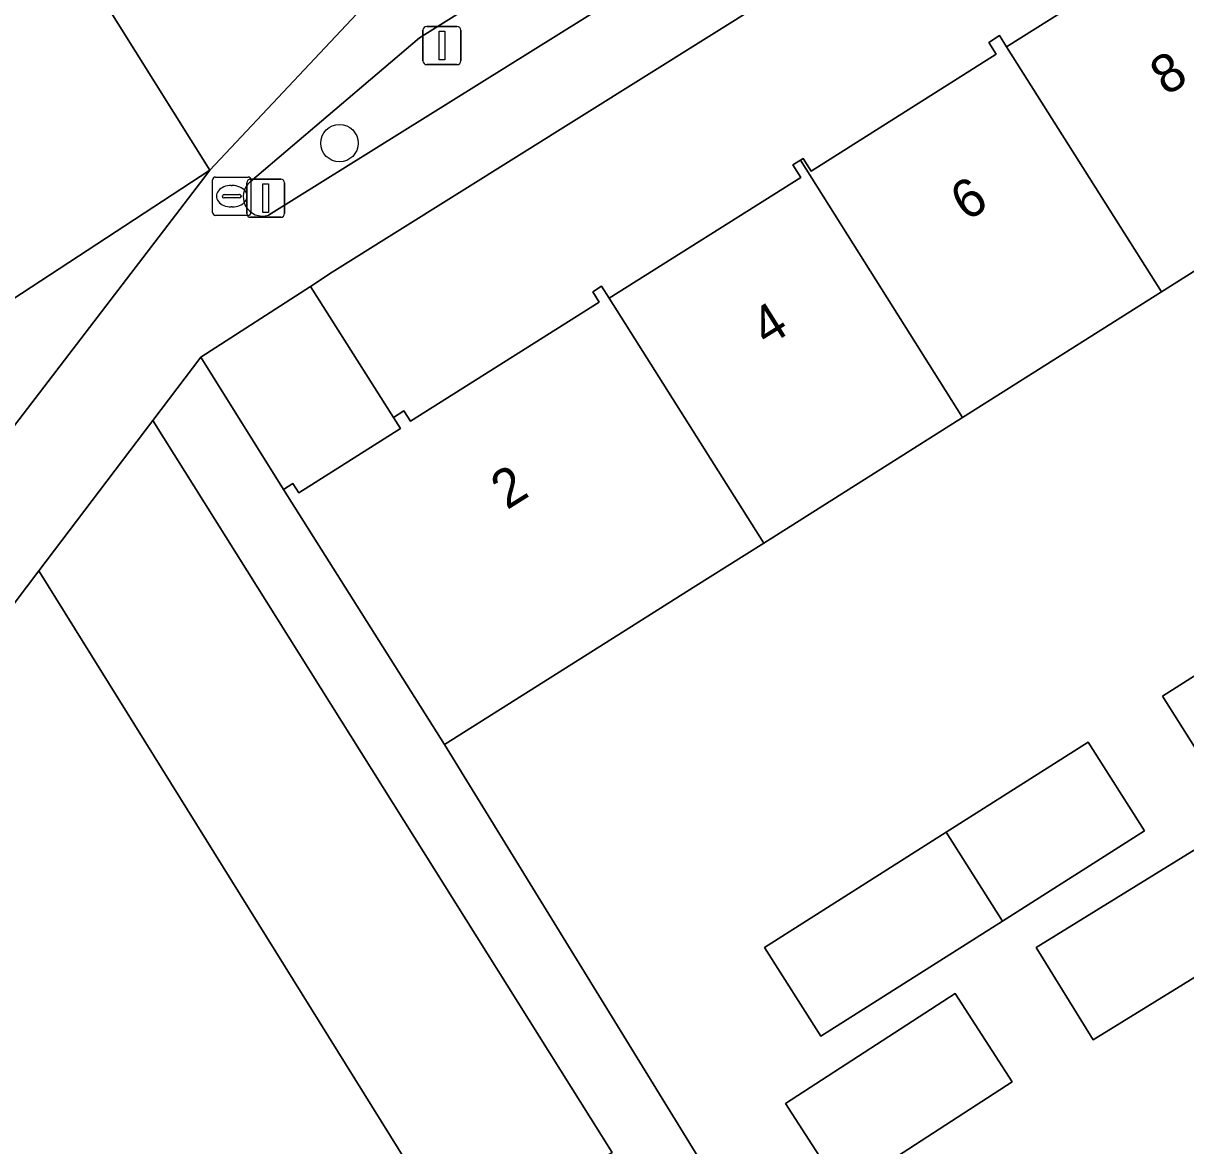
# Model space of a CAD drawing. Extents: x 160077 to 160948, y 386481 to 387498.
# Drawn here: x 160411.82 to 160442.23, y 386845.16 to 386874.51 of the extents above; entities that cross this region are included whole.
import ezdxf

# ---------------------------------------------------------------- set-up
doc = ezdxf.new("R2010")
doc.units = 0
for name, color, linetype in [('IMGEO_Boom', 7, 'Continuous'), ('IMGEO_Erf', 7, 'Continuous'), ('IMGEO_Fietspad_gesloten', 7, 'Continuous'), ('IMGEO_Groenvoorziening', 7, 'Continuous'), ('IMGEO_Kolk', 7, 'Continuous'), ('IMGEO_Lichtmast', 7, 'Continuous'), ('IMGEO_Pand', 7, 'Continuous'), ('IMGEO_Pand_nummerreeks', 7, 'Continuous'), ('IMGEO_Rijbaan_lokaal_gesloten', 7, 'Continuous'), ('IMGEO_Rijbaan_lokaal_open', 7, 'Continuous'), ('IMGEO_Voetpad_open', 7, 'Continuous')]:
    doc.layers.add(name, color=color, linetype=linetype)

msp = doc.modelspace()

# ---------------------------------------------------------------- linework, layer by layer
at = {"layer": 'IMGEO_Boom'}
msp.add_circle((160420.093, 386871.374), 0.489, dxfattribs=at)
at = {"layer": 'IMGEO_Erf'}
for points in [[(160500, 386918.098), (160419.904, 386867.997), (160419.331, 386867.627), (160421.508, 386864.204), (160421.78, 386864.376), (160421.953, 386864.101), (160426.888, 386867.213), (160426.715, 386867.487), (160426.949, 386867.634), (160427.149, 386867.317), (160432.16, 386870.477), (160431.953, 386870.806), (160432.147, 386870.927), (160432.223, 386870.974), (160432.43, 386870.642), (160437.271, 386873.702), (160437.08, 386874.008), (160437.359, 386874.184), (160437.543, 386873.893), (160442.548, 386877.05)], [(160446.465, 386870.563), (160441.594, 386867.488), (160436.391, 386864.204), (160431.189, 386860.92), (160429.346, 386859.754), (160427.069, 386858.318), (160422.839, 386855.651), (160429.678, 386844.537)]]:
    msp.add_lwpolyline(points, dxfattribs=at)
for points in [[(160450.079, 386862.28), (160451.55, 386859.961), (160447.842, 386857.609), (160443.087, 386854.594), (160441.617, 386856.912), (160446.374, 386859.93)], [(160439.674, 386855.712), (160441.145, 386853.393), (160437.43, 386851.037), (160432.682, 386848.026), (160431.212, 386850.344), (160435.964, 386853.359)], [(160443.027, 386853.247), (160446.777, 386855.559), (160448.265, 386853.145), (160444.534, 386850.845), (160439.803, 386847.929), (160438.315, 386850.343)], [(160437.688, 386846.837), (160433.252, 386843.959), (160431.755, 386846.266), (160436.192, 386849.144)]]:
    msp.add_lwpolyline(points, close=True, dxfattribs=at)
at = {"layer": 'IMGEO_Fietspad_gesloten'}
for points in [[(160403.74, 386853.668), (160407.31, 386858.499), (160407.918, 386859.274), (160408.542, 386860.066), (160409.222, 386860.905), (160416.575, 386870.496)], [(160416.575, 386870.496), (160416.702, 386870.665), (160404.134, 386862.447)]]:
    msp.add_lwpolyline(points, dxfattribs=at)
at = {"layer": 'IMGEO_Groenvoorziening'}
for points in [[(160432.012, 386878.087), (160431.019, 386879.651), (160422.186, 386874.126), (160417.76, 386870.362)], [(160418.233, 386869.493), (160432.012, 386878.087)], [(160419.926, 386840.402), (160423.252, 386842.489), (160412.23, 386860.189), (160411.259, 386858.909), (160407.802, 386854.32), (160408.749, 386853.608), (160408.105, 386852.798), (160407.136, 386853.435), (160404.564, 386850.02)]]:
    msp.add_lwpolyline(points, dxfattribs=at)
for points in [[(160419.331, 386867.627), (160416.466, 386865.776), (160418.632, 386862.323), (160418.875, 386862.476), (160419.026, 386862.235), (160421.69, 386863.915), (160421.508, 386864.204)], [(160415.215, 386864.126), (160412.23, 386860.189), (160423.252, 386842.489), (160427.229, 386844.983)]]:
    msp.add_lwpolyline(points, close=True, dxfattribs=at)
msp.add_arc((160418.076, 386869.971), 0.503, 128.8792, 288.24, dxfattribs=at)
at = {"layer": 'IMGEO_Kolk'}
for p, q in [((160416.85, 386870.486), (160417.702, 386870.486)), ((160416.775, 386869.56), (160416.775, 386870.412)), ((160417.263, 386870.266), (160417.288, 386870.266)), ((160417.776, 386870.412), (160417.776, 386869.56)), ((160417.034, 386869.98), (160417.034, 386869.992)), ((160417.472, 386869.943), (160417.074, 386869.943)), ((160417.077, 386870.029), (160417.475, 386870.029)), ((160417.518, 386869.992), (160417.518, 386869.98)), ((160417.286, 386869.706), (160417.261, 386869.706)), ((160417.702, 386869.486), (160416.85, 386869.486))]:
    msp.add_line(p, q, dxfattribs=at)
for points in [[(160416.85, 386870.486), (160417.702, 386870.486)], [(160416.775, 386869.56), (160416.775, 386870.412)], [(160417.776, 386870.412), (160417.776, 386869.56)], [(160417.702, 386869.486), (160416.85, 386869.486)]]:
    msp.add_lwpolyline(points, dxfattribs=at)
for centre, radius, start, end in [((160416.852, 386870.41), 0.0765, 91.552, 178.448), ((160416.852, 386870.41), 0.0765, 91.552, 178.448), ((160417.7, 386870.41), 0.0765, 1.552, 88.448), ((160417.7, 386870.41), 0.0765, 1.552, 88.448), ((160417.074, 386869.989), 0.0403, 85.8775, 175.7526), ((160417.071, 386869.979), 0.0366, 178.938, 274.7102), ((160417.475, 386869.986), 0.043, 264.8664, 352.4533), ((160417.479, 386869.991), 0.0386, 1.7309, 96.639), ((160416.852, 386869.562), 0.0765, 181.552, 268.448), ((160416.852, 386869.562), 0.0765, 181.552, 268.448), ((160417.7, 386869.562), 0.0765, 271.552, 358.448), ((160417.7, 386869.562), 0.0765, 271.552, 358.448)]:
    msp.add_arc(centre, radius, start, end, dxfattribs=at)
for centre, major_axis, ratio, start_param, end_param in [((160417.262, 386869.986), (-0.387, 0.002), 0.722429, 4.712389, 7.853982), ((160417.287, 386869.986), (-0.39, 0.002), 0.717154, 1.570796, 4.712389)]:
    msp.add_ellipse(centre, major_axis=major_axis, ratio=ratio, start_param=start_param, end_param=end_param, dxfattribs=at)
at = {"layer": 'IMGEO_Lichtmast'}
for p, q in [((160422.376, 386874.426), (160423.166, 386874.426)), ((160423.166, 386874.426), (160422.376, 386874.426)), ((160422.276, 386873.526), (160422.276, 386874.326)), ((160422.276, 386874.326), (160422.276, 386873.526)), ((160423.266, 386874.326), (160423.266, 386873.526)), ((160423.266, 386873.526), (160423.266, 386874.326)), ((160423.166, 386873.426), (160422.376, 386873.426)), ((160422.376, 386873.426), (160423.166, 386873.426)), ((160417.767, 386870.435), (160418.557, 386870.435)), ((160418.557, 386870.435), (160417.767, 386870.435)), ((160417.667, 386869.535), (160417.667, 386870.335)), ((160417.667, 386870.335), (160417.667, 386869.535)), ((160418.657, 386870.335), (160418.657, 386869.535)), ((160418.657, 386869.535), (160418.657, 386870.335)), ((160418.557, 386869.435), (160417.767, 386869.435)), ((160417.767, 386869.435), (160418.557, 386869.435))]:
    msp.add_line(p, q, dxfattribs=at)
for points in [[(160422.696, 386874.301), (160422.846, 386874.301), (160422.846, 386873.551), (160422.696, 386873.551), (160422.696, 386874.301)], [(160418.087, 386870.31), (160418.237, 386870.31), (160418.237, 386869.56), (160418.087, 386869.56), (160418.087, 386870.31)]]:
    msp.add_lwpolyline(points, dxfattribs=at)
for centre, start, end in [((160422.376, 386874.326), 90, 180), ((160422.376, 386874.326), 90, 180), ((160423.166, 386874.326), 0, 90), ((160423.166, 386874.326), 360, 90), ((160422.376, 386873.526), 180, 270), ((160422.376, 386873.526), 180, 270), ((160423.166, 386873.526), 270, 0), ((160423.166, 386873.526), 270, 0), ((160417.767, 386870.335), 90, 180), ((160417.767, 386870.335), 90, 180), ((160418.557, 386870.335), 0, 90), ((160418.557, 386870.335), 360, 90), ((160417.767, 386869.535), 180, 270), ((160417.767, 386869.535), 180, 270), ((160418.557, 386869.535), 270, 0), ((160418.557, 386869.535), 270, 0)]:
    msp.add_arc(centre, 0.1, start, end, dxfattribs=at)
at = {"layer": 'IMGEO_Pand'}
for points in [[(160442.592, 386877.433), (160442.388, 386877.304), (160442.548, 386877.05), (160437.543, 386873.893), (160441.594, 386867.488), (160446.465, 386870.563), (160446.797, 386870.772)], [(160437.543, 386873.893), (160437.359, 386874.184), (160437.08, 386874.008), (160437.271, 386873.702), (160432.43, 386870.642), (160432.223, 386870.974), (160432.147, 386870.927), (160436.391, 386864.204), (160441.594, 386867.488)], [(160431.189, 386860.92), (160436.391, 386864.204), (160432.147, 386870.927), (160431.953, 386870.806), (160432.16, 386870.477), (160427.149, 386867.317)], [(160422.839, 386855.651), (160427.069, 386858.318), (160429.346, 386859.754), (160431.189, 386860.92), (160427.149, 386867.317), (160426.949, 386867.634), (160426.715, 386867.487), (160426.888, 386867.213), (160421.953, 386864.101), (160421.78, 386864.376), (160421.508, 386864.204), (160421.69, 386863.915), (160419.026, 386862.235), (160418.875, 386862.476), (160418.632, 386862.323)], [(160441.617, 386856.912), (160443.087, 386854.594), (160447.842, 386857.609), (160446.374, 386859.93)], [(160441.145, 386853.393), (160439.674, 386855.712), (160435.964, 386853.359), (160437.43, 386851.037)], [(160431.212, 386850.344), (160432.682, 386848.026), (160437.43, 386851.037), (160435.964, 386853.359)], [(160438.315, 386850.343), (160439.803, 386847.929), (160444.534, 386850.845), (160443.027, 386853.247)], [(160433.252, 386843.959), (160437.688, 386846.837), (160436.192, 386849.144), (160431.755, 386846.266)]]:
    msp.add_lwpolyline(points, close=True, dxfattribs=at)
at = {"layer": 'IMGEO_Rijbaan_lokaal_gesloten'}
msp.add_lwpolyline([(160399.264, 386859.036), (160399.298, 386859.084), (160399.478, 386859.209), (160404.134, 386862.447), (160416.702, 386870.665), (160411.413, 386879.123)], dxfattribs=at)
at = {"layer": 'IMGEO_Rijbaan_lokaal_open'}
msp.add_lwpolyline([(160413.94, 386880.112), (160411.64, 386879.199), (160411.413, 386879.123), (160416.702, 386870.665), (160421.228, 386875.484)], dxfattribs=at)
at = {"layer": 'IMGEO_Voetpad_open'}
for points in [[(160404.564, 386850.02), (160407.136, 386853.435), (160407.802, 386854.32), (160411.259, 386858.909), (160412.23, 386860.189), (160415.215, 386864.126), (160416.466, 386865.776), (160419.331, 386867.627), (160419.904, 386867.997), (160500, 386918.098), (160503.979, 386920.59)], [(160417.76, 386870.362), (160422.186, 386874.126), (160431.019, 386879.651), (160432.012, 386878.087)], [(160432.012, 386878.087), (160418.233, 386869.493)], [(160421.228, 386875.484), (160416.702, 386870.665), (160416.575, 386870.496), (160409.222, 386860.905), (160408.542, 386860.066), (160407.918, 386859.274), (160407.31, 386858.499), (160403.74, 386853.668)]]:
    msp.add_lwpolyline(points, dxfattribs=at)
msp.add_lwpolyline([(160431.123, 386826.302), (160427.851, 386831.387), (160422.433, 386839.989), (160424.141, 386841.061), (160428.712, 386843.93), (160429.678, 386844.537), (160422.839, 386855.651), (160418.632, 386862.323), (160416.466, 386865.776), (160415.215, 386864.126), (160427.229, 386844.983), (160423.252, 386842.489), (160419.926, 386840.402), (160434.27, 386817.548), (160436.13, 386818.745)], close=True, dxfattribs=at)
msp.add_arc((160418.076, 386869.971), 0.503, 128.8792, 288.24, dxfattribs=at)

# ---------------------------------------------------------------- texts
at = {"layer": 'IMGEO_Pand_nummerreeks'}
for s, rotation, p in [('8', 32.1429, (160441.714, 386872.594)), ('6', 32.1429, (160436.492, 386869.313)), ('4', 32.1406, (160431.272, 386866.034)), ('2', 32.0374, (160424.472, 386861.773))]:
    msp.add_text(s, height=1, rotation=rotation, dxfattribs=at).set_placement(p)

doc.saveas('drawing.dxf')
